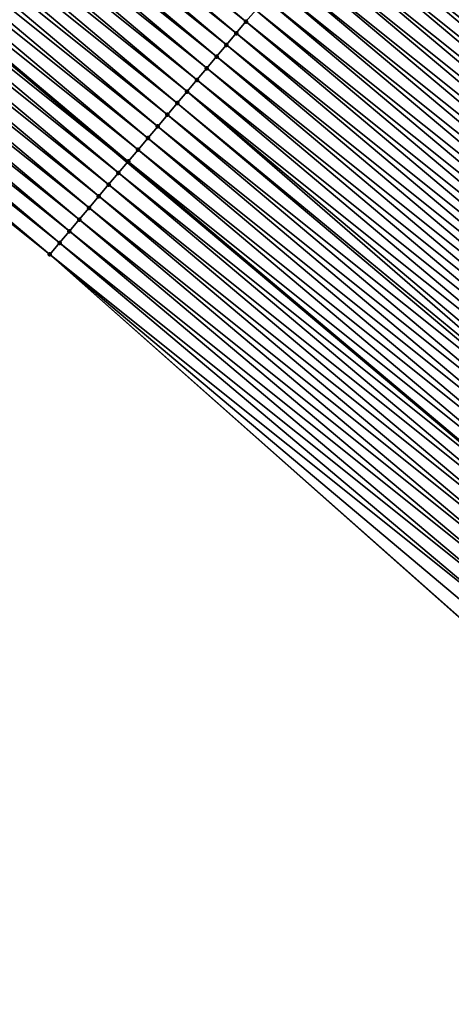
# Model space of a CAD drawing. Header units: feet. Extents: x 2007189 to 2022806, y 818621 to 837694.
# Tile 386 of 656: x 2016868 to 2016882, y 818997 to 819029. Entities that reach past the tile are written whole.
import ezdxf

# ---------------------------------------------------------------- set-up
doc = ezdxf.new("R2010")
doc.units = ezdxf.units.FT
doc.header["$MEASUREMENT"] = 0
for name, color, linetype, lineweight in [('EP_Travel Lane', 172, 'Continuous', 53), ('Road Shots', 141, 'Continuous', 100), ('Road X-Section', 40, 'Continuous', 13)]:
    doc.layers.add(name, color=color, linetype=linetype, lineweight=lineweight)
doc.layers.add('I-77-MM17-21_SB-Surface-Border', color=7, linetype='Continuous')
doc.layers.add('I-77-MM17-21_SB-Surface-TIN', color=7, linetype='Continuous')

msp = doc.modelspace()

# ---------------------------------------------------------------- linework, layer by layer
at = {"layer": 'EP_Travel Lane'}
msp.add_polyline3d([(2016733.999429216, 819140.1034043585, 274.1678343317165), (2016749.296424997, 819127.221880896, 274.4294133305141), (2016764.59372578, 819114.3401005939, 274.6591212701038), (2016779.89070353, 819101.4585923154, 274.9225861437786), (2016795.18778303, 819088.576998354, 275.1754161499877), (2016810.484822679, 819075.6954379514, 275.4324137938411), (2016825.782035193, 819062.8137319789, 275.6713380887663), (2016841.079173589, 819049.9320884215, 275.9180162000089), (2016856.376299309, 819037.0504555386, 276.1660225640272), (2016871.673332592, 819024.1689004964, 276.4236824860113), (2016886.982882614, 819011.2875277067, 276.6819348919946), (2016902.308022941, 818998.4390243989, 276.9303344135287), (2016917.633320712, 818985.5903890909, 277.155754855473), (2016932.95899216, 818972.7414404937, 277.3266247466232), (2016948.284831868, 818959.8923508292, 277.4729298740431), (2016963.610795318, 818947.0431574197, 277.6011788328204), (2016978.936536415, 818934.1941504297, 277.7618819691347), (2016994.26224747, 818921.3451686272, 277.9269635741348), (2017009.587746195, 818908.4963648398, 278.12305330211), (2017024.913461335, 818895.6473796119, 278.287547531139), (2017040.259477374, 818882.7864861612, 278.4217461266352), (2017055.598698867, 818869.9530697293, 278.5670416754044), (2017070.938029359, 818857.1195621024, 278.6535262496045), (2017086.277400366, 818844.286020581, 278.7181300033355)], dxfattribs=at)
at = {"layer": 'I-77-MM17-21_SB-Surface-Border', "color": 3, "linetype": 'Continuous', "lineweight": -3}
msp.add_polyline3d([(2017085.954980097, 818843.9006351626, 278.6995043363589), (2017070.209611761, 818856.2489015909, 278.6138580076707), (2017054.652584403, 818868.8221821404, 278.51044431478), (2017039.253249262, 818881.5837598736, 278.3655220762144), (2017023.470538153, 818893.9304283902, 278.2235324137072), (2017007.420183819, 818905.9170554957, 278.0195860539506), (2016992.481850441, 818919.2264905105, 277.8362537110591), (2016977.717256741, 818932.7433000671, 277.7066960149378), (2016961.341886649, 818944.3440322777, 277.5491763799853), (2016947.274771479, 818958.6908833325, 277.4580087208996), (2016932.596480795, 818972.3101950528, 277.3185388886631), (2016915.047826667, 818982.5151392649, 277.131746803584), (2016900.012915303, 818995.7091841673, 276.9102384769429), (2016884.092850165, 819007.8499312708, 276.6463734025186), (2016869.116902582, 819021.1336139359, 276.3774182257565), (2016853.500769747, 819033.6361956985, 276.1087442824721), (2016837.88433416, 819046.1390325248, 275.8717059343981), (2016822.268144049, 819058.6416625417, 275.6090141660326), (2016807.295925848, 819071.909341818, 275.3812706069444), (2016792.001816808, 819084.7944163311, 275.1261050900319), (2016777.351884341, 819098.4443676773, 274.8844872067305), (2016762.380124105, 819111.7116611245, 274.6088648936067), (2016746.441525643, 819123.8321223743, 274.3728565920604), (2016731.791721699, 819137.481965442, 274.1178048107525)], dxfattribs=at)
at = {"layer": 'I-77-MM17-21_SB-Surface-TIN', "color": 128, "linetype": 'Continuous', "lineweight": -3}
for points in [[(2016875.558561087, 819028.7824726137, 276.5240610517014), (2016860.264484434, 819041.6675198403, 276.2655130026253), (2016859.942417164, 819041.2850637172, 276.2565445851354)], [(2016875.558561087, 819028.7824726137, 276.5240610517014), (2016875.880624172, 819029.1649322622, 276.5334669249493), (2016860.264484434, 819041.6675198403, 276.2655130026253)], [(2016875.236498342, 819028.4000126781, 276.5146195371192), (2016859.942417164, 819041.2850637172, 276.2565445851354), (2016859.620345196, 819040.9026115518, 276.2480671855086)], [(2016875.236498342, 819028.4000126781, 276.5146195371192), (2016875.558561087, 819028.7824726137, 276.5240610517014), (2016859.942417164, 819041.2850637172, 276.2565445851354)], [(2016874.914432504, 819028.0175553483, 276.5055013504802), (2016859.620345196, 819040.9026115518, 276.2480671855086), (2016859.298269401, 819040.5201626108, 276.2399898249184)], [(2016874.914432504, 819028.0175553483, 276.5055013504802), (2016875.236498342, 819028.4000126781, 276.5146195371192), (2016859.620345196, 819040.9026115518, 276.2480671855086)], [(2016874.592366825, 819027.6350978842, 276.49636649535), (2016859.298269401, 819040.5201626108, 276.2399898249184), (2016858.976194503, 819040.137712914, 276.2318187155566)], [(2016874.592366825, 819027.6350978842, 276.49636649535), (2016874.914432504, 819028.0175553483, 276.5055013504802), (2016859.298269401, 819040.5201626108, 276.2399898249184)], [(2016874.270301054, 819027.2526404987, 276.4872413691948), (2016858.976194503, 819040.137712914, 276.2318187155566), (2016858.65412407, 819039.7552594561, 276.223180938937)], [(2016874.270301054, 819027.2526404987, 276.4872413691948), (2016874.592366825, 819027.6350978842, 276.49636649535), (2016858.976194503, 819040.137712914, 276.2318187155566)], [(2016873.948234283, 819026.8701839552, 276.478220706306), (2016858.65412407, 819039.7552594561, 276.223180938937), (2016858.332054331, 819039.3728054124, 276.2144705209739)], [(2016873.948234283, 819026.8701839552, 276.478220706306), (2016874.270301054, 819027.2526404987, 276.4872413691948), (2016858.65412407, 819039.7552594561, 276.223180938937)], [(2016873.626165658, 819026.4877289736, 276.4693938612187), (2016858.332054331, 819039.3728054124, 276.2144705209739), (2016858.009982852, 819038.9903528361, 276.2059421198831)], [(2016873.626165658, 819026.4877289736, 276.4693938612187), (2016873.948234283, 819026.8701839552, 276.478220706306), (2016858.332054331, 819039.3728054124, 276.2144705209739)], [(2016873.304094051, 819026.1052765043, 276.4608786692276), (2016858.009982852, 819038.9903528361, 276.2059421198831), (2016857.687910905, 819038.6079006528, 276.1974625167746)], [(2016873.304094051, 819026.1052765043, 276.4608786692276), (2016873.626165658, 819026.4877289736, 276.4693938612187), (2016858.009982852, 819038.9903528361, 276.2059421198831)], [(2016872.982019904, 819025.7228261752, 276.4526290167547), (2016857.687910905, 819038.6079006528, 276.1974625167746), (2016857.365839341, 819038.2254481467, 276.1889428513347)], [(2016872.982019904, 819025.7228261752, 276.4526290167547), (2016873.304094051, 819026.1052765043, 276.4608786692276), (2016857.687910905, 819038.6079006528, 276.1974625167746)], [(2016872.659943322, 819025.3403778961, 276.4446337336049), (2016857.365839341, 819038.2254481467, 276.1889428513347), (2016857.043767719, 819037.8429956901, 276.1804293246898)], [(2016872.659943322, 819025.3403778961, 276.4446337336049), (2016872.982019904, 819025.7228261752, 276.4526290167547), (2016857.365839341, 819038.2254481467, 276.1889428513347)], [(2016872.337860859, 819024.9579345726, 276.4372532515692), (2016857.043767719, 819037.8429956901, 276.1804293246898), (2016856.721687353, 819037.4605506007, 276.1728298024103)], [(2016872.337860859, 819024.9579345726, 276.4372532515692), (2016872.659943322, 819025.3403778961, 276.4446337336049), (2016857.043767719, 819037.8429956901, 276.1804293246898)], [(2016872.015774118, 819024.5754948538, 276.4303199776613), (2016856.721687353, 819037.4605506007, 276.1728298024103), (2016856.399595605, 819037.0781151, 276.1664199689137)], [(2016872.015774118, 819024.5754948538, 276.4303199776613), (2016872.337860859, 819024.9579345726, 276.4372532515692), (2016856.721687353, 819037.4605506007, 276.1728298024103)], [(2016856.0774951, 819036.6956869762, 276.1609253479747), (2016871.673332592, 819024.1689004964, 276.4236824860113), (2016856.376299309, 819037.0504555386, 276.1660225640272)], [(2016871.693681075, 819024.1930604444, 276.424045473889), (2016856.399595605, 819037.0781151, 276.1664199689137), (2016856.376299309, 819037.0504555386, 276.1660225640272)], [(2016871.693681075, 819024.1930604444, 276.424045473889), (2016856.376299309, 819037.0504555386, 276.1660225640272), (2016871.673332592, 819024.1689004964, 276.4236824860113)], [(2016871.693681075, 819024.1930604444, 276.424045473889), (2016872.015774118, 819024.5754948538, 276.4303199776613), (2016856.399595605, 819037.0781151, 276.1664199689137)], [(2016897.61425715, 819023.9353233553, 276.9663120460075), (2016882.321930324, 819036.8140877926, 276.7169394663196), (2016881.999871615, 819036.431624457, 276.7070761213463)], [(2016871.371582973, 819023.8106302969, 276.4182997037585), (2016856.0774951, 819036.6956869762, 276.1609253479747), (2016855.755391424, 819036.3132615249, 276.1557623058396)], [(2016871.371582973, 819023.8106302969, 276.4182997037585), (2016871.673332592, 819024.1689004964, 276.4236824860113), (2016856.0774951, 819036.6956869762, 276.1609253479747)], [(2016871.049482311, 819023.4282023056, 276.4128214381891), (2016855.755391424, 819036.3132615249, 276.1557623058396), (2016855.433285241, 819035.9308381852, 276.1508612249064)], [(2016871.049482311, 819023.4282023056, 276.4128214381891), (2016871.371582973, 819023.8106302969, 276.4182997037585), (2016855.755391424, 819036.3132615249, 276.1557623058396)], [(2016897.292540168, 819023.5525725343, 276.9566454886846), (2016881.999871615, 819036.431624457, 276.7070761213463), (2016881.677812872, 819036.0491611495, 276.6972162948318)], [(2016897.292540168, 819023.5525725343, 276.9566454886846), (2016897.61425715, 819023.9353233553, 276.9663120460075), (2016881.999871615, 819036.431624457, 276.7070761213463)], [(2016870.727382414, 819023.04577367, 276.407263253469), (2016855.433285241, 819035.9308381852, 276.1508612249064), (2016855.111177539, 819035.5484161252, 276.1461189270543)], [(2016870.727382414, 819023.04577367, 276.407263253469), (2016871.049482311, 819023.4282023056, 276.4128214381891), (2016855.433285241, 819035.9308381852, 276.1508612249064)], [(2016896.970822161, 819023.1698225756, 276.9471288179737), (2016881.677812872, 819036.0491611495, 276.6972162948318), (2016881.355753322, 819035.6666985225, 276.6874408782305)], [(2016896.970822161, 819023.1698225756, 276.9471288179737), (2016897.292540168, 819023.5525725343, 276.9566454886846), (2016881.677812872, 819036.0491611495, 276.6972162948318)], [(2016870.405279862, 819022.6633472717, 276.4019826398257), (2016855.111177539, 819035.5484161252, 276.1461189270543), (2016854.789073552, 819035.1659909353, 276.1409883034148)], [(2016870.405279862, 819022.6633472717, 276.4019826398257), (2016870.727382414, 819023.04577367, 276.407263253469), (2016855.111177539, 819035.5484161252, 276.1461189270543)], [(2016896.649103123, 819022.7870734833, 276.9377627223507), (2016881.355753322, 819035.6666985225, 276.6874408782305), (2016881.033694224, 819035.2842355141, 276.6776181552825)], [(2016896.649103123, 819022.7870734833, 276.9377627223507), (2016896.970822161, 819023.1698225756, 276.9471288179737), (2016881.355753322, 819035.6666985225, 276.6874408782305)], [(2016870.083178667, 819022.2809197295, 276.3965600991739), (2016854.789073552, 819035.1659909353, 276.1409883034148), (2016854.466982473, 819034.7835548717, 276.1345086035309)], [(2016870.083178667, 819022.2809197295, 276.3965600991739), (2016870.405279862, 819022.6633472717, 276.4019826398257), (2016854.789073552, 819035.1659909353, 276.1409883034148)], [(2016896.327382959, 819022.4043253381, 276.9285612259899), (2016881.033694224, 819035.2842355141, 276.6776181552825), (2016880.711635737, 819034.9017719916, 276.6677316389)], [(2016896.327382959, 819022.4043253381, 276.9285612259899), (2016896.649103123, 819022.7870734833, 276.9377627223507), (2016881.033694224, 819035.2842355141, 276.6776181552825)], [(2016896.005662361, 819022.0215775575, 276.9194231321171), (2016880.711635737, 819034.9017719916, 276.6677316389), (2016880.389578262, 819034.5193076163, 276.6577393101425)], [(2016896.005662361, 819022.0215775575, 276.9194231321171), (2016896.327382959, 819022.4043253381, 276.9285612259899), (2016880.711635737, 819034.9017719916, 276.6677316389)], [(2016869.761080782, 819021.8984893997, 276.3907917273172), (2016854.466982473, 819034.7835548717, 276.1345086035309), (2016854.14490227, 819034.4011096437, 276.1268919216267)], [(2016869.761080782, 819021.8984893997, 276.3907917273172), (2016870.083178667, 819022.2809197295, 276.3965600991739), (2016854.466982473, 819034.7835548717, 276.1345086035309)], [(2016895.683942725, 819021.6388289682, 276.9101444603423), (2016880.389578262, 819034.5193076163, 276.6577393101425), (2016880.067520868, 819034.136843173, 276.6477385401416)], [(2016895.683942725, 819021.6388289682, 276.9101444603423), (2016896.005662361, 819022.0215775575, 276.9194231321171), (2016880.389578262, 819034.5193076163, 276.6577393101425)], [(2016869.438988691, 819021.5160541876, 276.3844176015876), (2016854.14490227, 819034.4011096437, 276.1268919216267), (2016853.822831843, 819034.01865618, 276.1182534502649)], [(2016869.438988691, 819021.5160541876, 276.3844176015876), (2016869.761080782, 819021.8984893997, 276.3907917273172), (2016854.14490227, 819034.4011096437, 276.1268919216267)], [(2016869.116902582, 819021.1336139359, 276.3774182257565), (2016853.822831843, 819034.01865618, 276.1182534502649), (2016853.500769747, 819033.6361956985, 276.1087442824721)], [(2016869.116902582, 819021.1336139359, 276.3774182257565), (2016869.438988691, 819021.5160541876, 276.3844176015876), (2016853.822831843, 819034.01865618, 276.1182534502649)], [(2016895.362224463, 819021.2560792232, 276.9006649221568), (2016880.067520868, 819034.136843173, 276.6477385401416), (2016879.745463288, 819033.7543786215, 276.6377435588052)], [(2016895.362224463, 819021.2560792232, 276.9006649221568), (2016895.683942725, 819021.6388289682, 276.9101444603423), (2016880.067520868, 819034.136843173, 276.6477385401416)], [(2016879.423403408, 819033.3719165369, 276.6280162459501), (2016895.040507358, 819020.8733282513, 276.8909980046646), (2016879.745463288, 819033.7543786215, 276.6377435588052)], [(2016895.362224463, 819021.2560792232, 276.9006649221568), (2016879.745463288, 819033.7543786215, 276.6377435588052), (2016895.040507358, 819020.8733282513, 276.8909980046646)], [(2016894.718791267, 819020.4905769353, 276.8812195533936), (2016879.423403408, 819033.3719165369, 276.6280162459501), (2016879.10133972, 819032.989457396, 276.6186733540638)], [(2016894.718791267, 819020.4905769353, 276.8812195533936), (2016895.040507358, 819020.8733282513, 276.8909980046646), (2016879.423403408, 819033.3719165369, 276.6280162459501)], [(2016894.397074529, 819020.1078259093, 276.8715173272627), (2016879.10133972, 819032.989457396, 276.6186733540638), (2016878.779271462, 819032.607002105, 276.6098081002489)], [(2016894.397074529, 819020.1078259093, 276.8715173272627), (2016894.718791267, 819020.4905769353, 276.8812195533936), (2016879.10133972, 819032.989457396, 276.6186733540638)], [(2016894.075357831, 819019.7250748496, 276.8618092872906), (2016878.779271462, 819032.607002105, 276.6098081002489), (2016878.457198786, 819032.2245505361, 276.6014046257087)], [(2016894.075357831, 819019.7250748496, 276.8618092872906), (2016894.397074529, 819020.1078259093, 276.8715173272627), (2016878.779271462, 819032.607002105, 276.6098081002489)], [(2016893.75363934, 819019.3423252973, 276.8523632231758), (2016878.457198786, 819032.2245505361, 276.6014046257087), (2016878.135123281, 819031.8421013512, 276.5932969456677)], [(2016893.75363934, 819019.3423252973, 276.8523632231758), (2016894.075357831, 819019.7250748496, 276.8618092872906), (2016878.457198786, 819032.2245505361, 276.6014046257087)], [(2016893.431918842, 819018.9595774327, 276.8432105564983), (2016878.135123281, 819031.8421013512, 276.5932969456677), (2016877.813046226, 819031.4596534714, 276.5853511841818)], [(2016893.431918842, 819018.9595774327, 276.8432105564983), (2016893.75363934, 819019.3423252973, 276.8523632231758), (2016878.135123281, 819031.8421013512, 276.5932969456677)], [(2016893.110196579, 819018.5768310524, 276.8343158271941), (2016877.813046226, 819031.4596534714, 276.5853511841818), (2016877.490969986, 819031.077204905, 276.5773202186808)], [(2016893.110196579, 819018.5768310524, 276.8343158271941), (2016893.431918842, 819018.9595774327, 276.8432105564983), (2016877.813046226, 819031.4596534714, 276.5853511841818)], [(2016892.788473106, 819018.1940856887, 276.8255978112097), (2016877.490969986, 819031.077204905, 276.5773202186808), (2016877.168893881, 819030.6947562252, 276.5692751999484)], [(2016892.788473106, 819018.1940856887, 276.8255978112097), (2016893.110196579, 819018.5768310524, 276.8343158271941), (2016877.490969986, 819031.077204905, 276.5773202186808)], [(2016892.466749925, 819017.81134008, 276.8168372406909), (2016877.168893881, 819030.6947562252, 276.5692751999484), (2016876.846821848, 819030.3123041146, 276.5608045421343)], [(2016892.466749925, 819017.81134008, 276.8168372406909), (2016892.788473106, 819018.1940856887, 276.8255978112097), (2016877.168893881, 819030.6947562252, 276.5692751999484)], [(2016892.145026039, 819017.4285950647, 276.808179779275), (2016876.846821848, 819030.3123041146, 276.5608045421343), (2016876.52475347, 819029.9298489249, 276.5519518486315)], [(2016892.145026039, 819017.4285950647, 276.808179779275), (2016892.466749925, 819017.81134008, 276.8168372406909), (2016876.846821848, 819030.3123041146, 276.5608045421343)], [(2016891.823303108, 819017.045849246, 276.7993826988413), (2016876.52475347, 819029.9298489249, 276.5519518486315), (2016876.202687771, 819029.5473914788, 276.5428192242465)], [(2016891.823303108, 819017.045849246, 276.7993826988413), (2016892.145026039, 819017.4285950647, 276.808179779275), (2016876.52475347, 819029.9298489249, 276.5519518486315)], [(2016891.501580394, 819016.6631032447, 276.790553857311), (2016876.202687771, 819029.5473914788, 276.5428192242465), (2016875.880624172, 819029.1649322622, 276.5334669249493)], [(2016891.501580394, 819016.6631032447, 276.790553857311), (2016891.823303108, 819017.045849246, 276.7993826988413), (2016876.202687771, 819029.5473914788, 276.5428192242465)], [(2016891.179858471, 819016.280356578, 276.7816093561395), (2016875.880624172, 819029.1649322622, 276.5334669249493), (2016875.558561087, 819028.7824726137, 276.5240610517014)], [(2016891.179858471, 819016.280356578, 276.7816093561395), (2016891.501580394, 819016.6631032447, 276.790553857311), (2016875.880624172, 819029.1649322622, 276.5334669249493)], [(2016890.858137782, 819015.8976088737, 276.7724845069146), (2016875.558561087, 819028.7824726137, 276.5240610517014), (2016875.236498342, 819028.4000126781, 276.5146195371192)], [(2016890.858137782, 819015.8976088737, 276.7724845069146), (2016891.179858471, 819016.280356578, 276.7816093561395), (2016875.558561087, 819028.7824726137, 276.5240610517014)], [(2016890.536416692, 819015.514861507, 276.7634183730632), (2016875.236498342, 819028.4000126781, 276.5146195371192), (2016874.914432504, 819028.0175553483, 276.5055013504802)], [(2016890.536416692, 819015.514861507, 276.7634183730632), (2016890.858137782, 819015.8976088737, 276.7724845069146), (2016875.236498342, 819028.4000126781, 276.5146195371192)], [(2016890.214694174, 819015.1321153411, 276.7545609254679), (2016874.914432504, 819028.0175553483, 276.5055013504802), (2016874.592366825, 819027.6350978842, 276.49636649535)], [(2016890.214694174, 819015.1321153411, 276.7545609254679), (2016890.536416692, 819015.514861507, 276.7634183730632), (2016874.914432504, 819028.0175553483, 276.5055013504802)], [(2016889.892972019, 819014.7493688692, 276.7456503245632), (2016874.592366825, 819027.6350978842, 276.49636649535), (2016874.270301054, 819027.2526404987, 276.4872413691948)], [(2016889.892972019, 819014.7493688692, 276.7456503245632), (2016890.214694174, 819015.1321153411, 276.7545609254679), (2016874.592366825, 819027.6350978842, 276.49636649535)], [(2016889.571249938, 819014.3666223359, 276.7367289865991), (2016874.270301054, 819027.2526404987, 276.4872413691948), (2016873.948234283, 819026.8701839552, 276.478220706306)], [(2016889.571249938, 819014.3666223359, 276.7367289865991), (2016889.892972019, 819014.7493688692, 276.7456503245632), (2016874.270301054, 819027.2526404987, 276.4872413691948)], [(2016889.24952836, 819013.9838753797, 276.7277342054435), (2016873.948234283, 819026.8701839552, 276.478220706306), (2016873.626165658, 819026.4877289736, 276.4693938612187)], [(2016889.24952836, 819013.9838753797, 276.7277342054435), (2016889.571249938, 819014.3666223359, 276.7367289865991), (2016873.948234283, 819026.8701839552, 276.478220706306)], [(2016888.743347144, 819013.3816888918, 276.7142383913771), (2016873.626165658, 819026.4877289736, 276.4693938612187), (2016873.304094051, 819026.1052765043, 276.4608786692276)], [(2016888.743347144, 819013.3816888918, 276.7142383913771), (2016888.927805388, 819013.6011295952, 276.7189430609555), (2016873.626165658, 819026.4877289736, 276.4693938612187)], [(2016888.927805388, 819013.6011295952, 276.7189430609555), (2016889.24952836, 819013.9838753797, 276.7277342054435), (2016873.626165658, 819026.4877289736, 276.4693938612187)], [(2016888.606076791, 819013.2183885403, 276.7109739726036), (2016873.304094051, 819026.1052765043, 276.4608786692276), (2016872.982019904, 819025.7228261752, 276.4526290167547)], [(2016888.606076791, 819013.2183885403, 276.7109739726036), (2016888.743347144, 819013.3816888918, 276.7142383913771), (2016873.304094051, 819026.1052765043, 276.4608786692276)], [(2016888.284342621, 819012.8356521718, 276.7038194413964), (2016872.982019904, 819025.7228261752, 276.4526290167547), (2016872.659943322, 819025.3403778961, 276.4446337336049)], [(2016888.284342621, 819012.8356521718, 276.7038194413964), (2016888.606076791, 819013.2183885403, 276.7109739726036), (2016872.982019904, 819025.7228261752, 276.4526290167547)], [(2016887.962604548, 819012.4529190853, 276.6972354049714), (2016872.659943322, 819025.3403778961, 276.4446337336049), (2016872.337860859, 819024.9579345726, 276.4372532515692)], [(2016887.962604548, 819012.4529190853, 276.6972354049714), (2016888.284342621, 819012.8356521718, 276.7038194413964), (2016872.659943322, 819025.3403778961, 276.4446337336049)], [(2016887.640861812, 819012.070189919, 276.6913327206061), (2016872.337860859, 819024.9579345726, 276.4372532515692), (2016872.015774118, 819024.5754948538, 276.4303199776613)], [(2016887.640861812, 819012.070189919, 276.6913327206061), (2016887.962604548, 819012.4529190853, 276.6972354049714), (2016872.337860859, 819024.9579345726, 276.4372532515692)], [(2016887.319113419, 819011.687465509, 276.686256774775), (2016872.015774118, 819024.5754948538, 276.4303199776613), (2016871.693681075, 819024.1930604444, 276.424045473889)], [(2016887.319113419, 819011.687465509, 276.686256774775), (2016887.640861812, 819012.070189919, 276.6913327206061), (2016872.015774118, 819024.5754948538, 276.4303199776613)], [(2016871.371582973, 819023.8106302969, 276.4182997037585), (2016886.982882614, 819011.2875277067, 276.6819348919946), (2016871.673332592, 819024.1689004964, 276.4236824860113)], [(2016886.997358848, 819011.3047462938, 276.6820837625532), (2016871.693681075, 819024.1930604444, 276.424045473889), (2016871.673332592, 819024.1689004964, 276.4236824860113)], [(2016886.997358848, 819011.3047462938, 276.6820837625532), (2016871.673332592, 819024.1689004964, 276.4236824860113), (2016886.982882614, 819011.2875277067, 276.6819348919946)], [(2016886.997358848, 819011.3047462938, 276.6820837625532), (2016887.319113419, 819011.687465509, 276.686256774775), (2016871.693681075, 819024.1930604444, 276.424045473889)], [(2016886.675598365, 819010.9220320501, 276.6787748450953), (2016871.371582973, 819023.8106302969, 276.4182997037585), (2016871.049482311, 819023.4282023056, 276.4128214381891)], [(2016886.675598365, 819010.9220320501, 276.6787748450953), (2016886.982882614, 819011.2875277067, 276.6819348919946), (2016871.371582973, 819023.8106302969, 276.4182997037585)], [(2016886.353837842, 819010.5393178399, 276.675471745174), (2016871.049482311, 819023.4282023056, 276.4128214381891), (2016870.727382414, 819023.04577367, 276.407263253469)], [(2016886.353837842, 819010.5393178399, 276.675471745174), (2016886.675598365, 819010.9220320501, 276.6787748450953), (2016871.049482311, 819023.4282023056, 276.4128214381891)], [(2016886.03207901, 819010.156602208, 276.6719215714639), (2016870.727382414, 819023.04577367, 276.407263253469), (2016870.405279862, 819022.6633472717, 276.4019826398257)], [(2016886.03207901, 819010.156602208, 276.6719215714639), (2016886.353837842, 819010.5393178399, 276.675471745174), (2016870.727382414, 819023.04577367, 276.407263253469)], [(2016885.710321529, 819009.7738854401, 276.6681739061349), (2016870.405279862, 819022.6633472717, 276.4019826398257), (2016870.083178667, 819022.2809197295, 276.3965600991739)], [(2016885.710321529, 819009.7738854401, 276.6681739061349), (2016886.03207901, 819010.156602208, 276.6719215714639), (2016870.405279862, 819022.6633472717, 276.4019826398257)], [(2016885.388565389, 819009.3911675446, 276.6642302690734), (2016870.083178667, 819022.2809197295, 276.3965600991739), (2016869.761080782, 819021.8984893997, 276.3907917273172)], [(2016885.388565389, 819009.3911675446, 276.6642302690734), (2016885.710321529, 819009.7738854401, 276.6681739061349), (2016870.083178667, 819022.2809197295, 276.3965600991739)], [(2016885.066809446, 819009.0084494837, 276.6602578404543), (2016869.761080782, 819021.8984893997, 276.3907917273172), (2016869.438988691, 819021.5160541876, 276.3844176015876)], [(2016885.066809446, 819009.0084494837, 276.6602578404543), (2016885.388565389, 819009.3911675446, 276.6642302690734), (2016869.761080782, 819021.8984893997, 276.3907917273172)], [(2016884.745055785, 819008.6257295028, 276.6559517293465), (2016869.438988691, 819021.5160541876, 276.3844176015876), (2016869.116902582, 819021.1336139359, 276.3774182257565)], [(2016884.745055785, 819008.6257295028, 276.6559517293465), (2016885.066809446, 819009.0084494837, 276.6602578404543), (2016869.438988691, 819021.5160541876, 276.3844176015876)], [(2016884.092850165, 819007.8499312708, 276.6463734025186), (2016884.101554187, 819007.8602847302, 276.6465033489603), (2016869.116902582, 819021.1336139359, 276.3774182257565)], [(2016884.101554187, 819007.8602847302, 276.6465033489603), (2016884.423304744, 819008.2430073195, 276.6512628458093), (2016869.116902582, 819021.1336139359, 276.3774182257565)], [(2016884.423304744, 819008.2430073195, 276.6512628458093), (2016884.745055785, 819008.6257295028, 276.6559517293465), (2016869.116902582, 819021.1336139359, 276.3774182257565)]]:
    msp.add_3dface(points, dxfattribs=at)
at = {"layer": 'Road Shots', "lineweight": 100}
for p in [(2016875.558561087, 819028.7824726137, 276.5240610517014), (2016875.236498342, 819028.4000126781, 276.5146195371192), (2016874.914432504, 819028.0175553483, 276.5055013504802), (2016874.592366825, 819027.6350978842, 276.49636649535), (2016874.270301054, 819027.2526404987, 276.4872413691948), (2016873.948234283, 819026.8701839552, 276.478220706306), (2016873.626165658, 819026.4877289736, 276.4693938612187), (2016873.304094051, 819026.1052765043, 276.4608786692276), (2016872.982019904, 819025.7228261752, 276.4526290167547), (2016872.659943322, 819025.3403778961, 276.4446337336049), (2016872.337860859, 819024.9579345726, 276.4372532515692), (2016872.015774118, 819024.5754948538, 276.4303199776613), (2016871.693681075, 819024.1930604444, 276.424045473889), (2016871.371582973, 819023.8106302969, 276.4182997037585), (2016871.049482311, 819023.4282023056, 276.4128214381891), (2016870.727382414, 819023.04577367, 276.407263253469), (2016870.405279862, 819022.6633472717, 276.4019826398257), (2016870.083178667, 819022.2809197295, 276.3965600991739), (2016869.761080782, 819021.8984893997, 276.3907917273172), (2016869.438988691, 819021.5160541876, 276.3844176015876), (2016869.116902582, 819021.1336139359, 276.3774182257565)]:
    msp.add_point(p, dxfattribs=at)
at = {"layer": 'Road X-Section', "extrusion": (0.7647078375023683, -0.6442557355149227, 0.01250881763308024), "elevation": 1014660.015227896, "flags": 128}
msp.add_lwpolyline([(1925871.050948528, -12416.3179818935), (1925870.550948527, -12416.31345398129), (1925870.209274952, -12416.3128185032), (1925870.050948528, -12416.31301614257), (1925869.550948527, -12416.31607887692), (1925869.132798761, -12416.32159767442), (1925869.050948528, -12416.32297149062), (1925868.550948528, -12416.33226266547), (1925868.050948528, -12416.34276257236), (1925867.794036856, -12416.34850299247), (1925867.550948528, -12416.35403895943), (1925867.050948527, -12416.3653632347), (1925866.550948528, -12416.37625455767), (1925866.050948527, -12416.38647231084), (1925865.550948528, -12416.39597917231), (1925865.050948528, -12416.4051127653), (1925864.550948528, -12416.41404572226), (1925864.050948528, -12416.42309448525), (1925863.550948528, -12416.43233319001), (1925863.050948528, -12416.44185808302), (1925862.550948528, -12416.45159290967), (1925862.050948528, -12416.4614570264), (1925861.550948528, -12416.47131762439), (1925861.050948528, -12416.48109380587), (1925860.550948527, -12416.49091729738), (1925860.050948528, -12416.50080458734), (1925859.550948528, -12416.51079769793), (1925859.050948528, -12416.52079925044), (1925858.550948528, -12416.53079500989), (1925858.050948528, -12416.54052308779), (1925857.550948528, -12416.54986671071), (1925857.050948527, -12416.55873265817), (1925856.550948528, -12416.56713679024), (1925856.050948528, -12416.57524510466), (1925855.550948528, -12416.58319148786), (1925855.050948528, -12416.59122308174), (1925854.550948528, -12416.59926872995), (1925854.050948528, -12416.60774005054), (1925853.550948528, -12416.61659343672), (1925853.050948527, -12416.62572677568), (1925852.550948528, -12416.63507980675), (1925852.050948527, -12416.64448641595), (1925851.550948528, -12416.65392866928), (1925851.050948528, -12416.66304756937), (1925850.550948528, -12416.67218313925), (1925850.050948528, -12416.6813089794), (1925849.550948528, -12416.6903303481), (1925849.050948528, -12416.69915788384), (1925848.550948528, -12416.7076737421), (1925848.050948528, -12416.71592404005), (1925847.550948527, -12416.72391994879), (1925847.050948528, -12416.73130100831), (1925846.550948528, -12416.7382348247), (1925846.050948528, -12416.74450981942), (1925845.550948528, -12416.75025603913), (1925845.050948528, -12416.75573473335), (1925844.550948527, -12416.76129335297), (1925844.050948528, -12416.76657437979), (1925843.550948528, -12416.77199734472), (1925843.050948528, -12416.77776616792), (1925842.550948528, -12416.78414079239), (1925842.050948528, -12416.79114071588)], dxfattribs=at)

doc.saveas('drawing.dxf')
